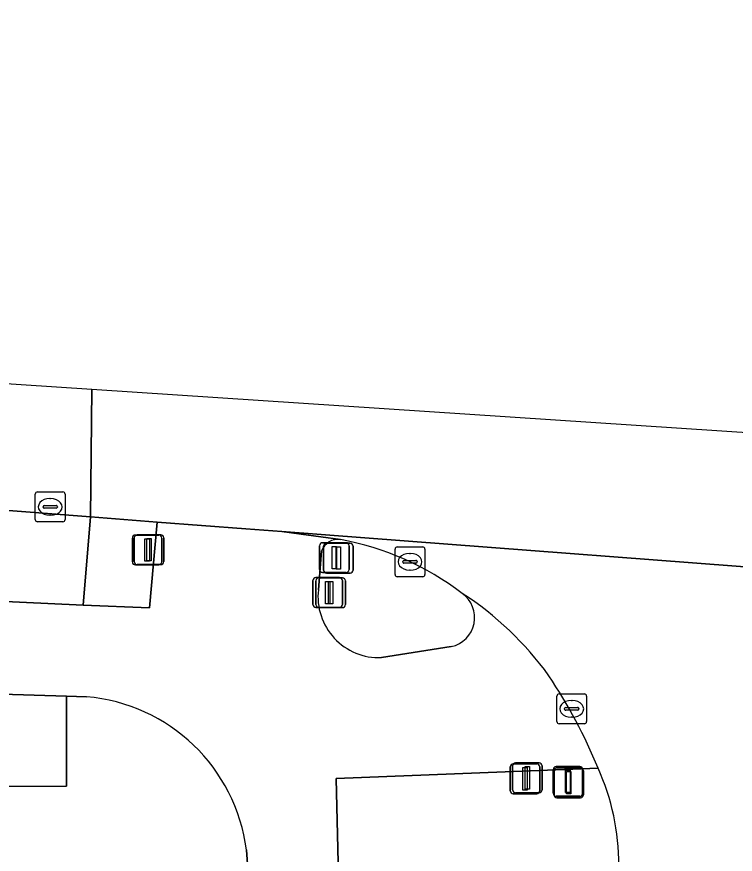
# Model space of a CAD drawing. Extents: x 161354 to 162026, y 386504 to 387460.
# Drawn here: x 161967.37 to 161991.47, y 387416.59 to 387444.67 of the extents above; entities that cross this region are included whole.
import ezdxf

# ---------------------------------------------------------------- set-up
doc = ezdxf.new("R2010")
doc.units = 0
for name, color, linetype in [('IMGEO_Berm_groen', 7, 'Continuous'), ('IMGEO_Drukknoppaal', 7, 'Continuous'), ('IMGEO_Fietspad_open', 7, 'Continuous'), ('IMGEO_Kolk', 7, 'Continuous'), ('IMGEO_Lichtmast', 7, 'Continuous'), ('IMGEO_Rijbaan_lokaal_gesloten', 7, 'Continuous'), ('IMGEO_Rijbaan_regionaal_gesloten', 7, 'Continuous'), ('IMGEO_Verkeerseiland_gesloten', 7, 'Continuous'), ('IMGEO_Verkeersregelinstallatiepaal', 7, 'Continuous'), ('IMGEO_Voetpad_open', 7, 'Continuous')]:
    doc.layers.add(name, color=color, linetype=linetype)

msp = doc.modelspace()

# ---------------------------------------------------------------- linework, layer by layer
at = {"layer": 'IMGEO_Berm_groen'}
msp.add_lwpolyline([(161780.263, 387438.388), (161783.221, 387438.164), (161946.34, 387425.846), (161965.314, 387425.138), (161969.595, 387424.942), (161969.845, 387427.907), (161953.046, 387429.2), (161784.439, 387441.983)], dxfattribs=at)
msp.add_lwpolyline([(161969.037, 387421.888), (161965.774, 387421.984), (161965.718, 387418.858), (161969.034, 387418.875)], close=True, dxfattribs=at)
at = {"layer": 'IMGEO_Drukknoppaal'}
for p, q in [((161977.304, 387424.963), (161977.304, 387425.763)), ((161977.304, 387425.763), (161977.304, 387424.963)), ((161977.404, 387425.863), (161978.194, 387425.863)), ((161978.194, 387425.863), (161977.404, 387425.863)), ((161977.405, 387424.958), (161977.405, 387425.758)), ((161977.405, 387425.758), (161977.405, 387424.958)), ((161977.505, 387425.858), (161978.295, 387425.858)), ((161978.295, 387425.858), (161977.505, 387425.858)), ((161978.294, 387425.763), (161978.294, 387424.963)), ((161978.294, 387424.963), (161978.294, 387425.763)), ((161978.395, 387425.758), (161978.395, 387424.958)), ((161978.395, 387424.958), (161978.395, 387425.758)), ((161978.194, 387424.863), (161977.404, 387424.863)), ((161977.404, 387424.863), (161978.194, 387424.863)), ((161978.295, 387424.858), (161977.505, 387424.858)), ((161977.505, 387424.858), (161978.295, 387424.858)), ((161984.023, 387419.616), (161984.813, 387419.616)), ((161984.813, 387419.616), (161984.023, 387419.616)), ((161983.923, 387418.716), (161983.923, 387419.516)), ((161983.923, 387419.516), (161983.923, 387418.716)), ((161984.913, 387419.516), (161984.913, 387418.716)), ((161984.913, 387418.716), (161984.913, 387419.516)), ((161984.813, 387418.616), (161984.023, 387418.616)), ((161984.023, 387418.616), (161984.813, 387418.616))]:
    msp.add_line(p, q, dxfattribs=at)
for points in [[(161977.724, 387425.738), (161977.874, 387425.738), (161977.874, 387424.988), (161977.724, 387424.988), (161977.724, 387425.738)], [(161977.825, 387425.733), (161977.975, 387425.733), (161977.975, 387424.983), (161977.825, 387424.983), (161977.825, 387425.733)], [(161984.343, 387419.491), (161984.493, 387419.491), (161984.493, 387418.741), (161984.343, 387418.741), (161984.343, 387419.491)]]:
    msp.add_lwpolyline(points, dxfattribs=at)
for centre, start, end in [((161977.404, 387425.763), 90, 180), ((161977.404, 387425.763), 90, 180), ((161977.505, 387425.758), 90, 180), ((161977.505, 387425.758), 90, 180), ((161978.194, 387425.763), 0, 90), ((161978.194, 387425.763), 360, 90), ((161978.295, 387425.758), 0, 90), ((161978.295, 387425.758), 360, 90), ((161977.404, 387424.963), 180, 270), ((161977.404, 387424.963), 180, 270), ((161977.505, 387424.958), 180, 270), ((161977.505, 387424.958), 180, 270), ((161978.194, 387424.963), 270, 0), ((161978.194, 387424.963), 270, 0), ((161978.295, 387424.958), 270, 0), ((161978.295, 387424.958), 270, 0), ((161984.023, 387419.516), 90, 180), ((161984.023, 387419.516), 90, 180), ((161984.813, 387419.516), 0, 90), ((161984.813, 387419.516), 360, 90), ((161984.023, 387418.716), 180, 270), ((161984.023, 387418.716), 180, 270), ((161984.813, 387418.716), 270, 0), ((161984.813, 387418.716), 270, 0)]:
    msp.add_arc(centre, 0.1, start, end, dxfattribs=at)
at = {"layer": 'IMGEO_Fietspad_open'}
for points in [[(161783.221, 387438.164), (161780.263, 387438.388), (161779.649, 387435.327), (161934.858, 387423.31), (161951.49, 387422.394), (161963.225, 387422.05), (161965.774, 387421.984), (161969.037, 387421.888), (161969.705, 387421.868)], [(161978.225, 387427.143), (161976.906, 387427.322), (161976.257, 387427.41), (161975.055, 387427.5), (161972.075, 387427.724), (161971.819, 387424.854), (161969.595, 387424.942), (161965.314, 387425.138), (161946.34, 387425.846), (161783.221, 387438.164)], [(161977.486, 387425.46), (161977.597, 387426.759)], [(161981.947, 387423.551), (161979.602, 387423.182)], [(161975.075, 387416.73), (161975.147, 387415.783), (161978.165, 387415.824), (161978.086, 387419.128), (161986.87, 387419.472)]]:
    msp.add_lwpolyline(points, dxfattribs=at)
for centre, radius, start, end in [((161978.153, 387426.555), 0.592, 82.9974, 159.8912), ((161979.521, 387425.228), 2.048, 173.5055, 272.2716), ((161981.735, 387424.524), 0.996, 282.27, 54.4809), ((161976.346, 387416.145), 10.958, 35.935, 56.9985), ((161970.457, 387412.728), 17.745, 22.3366, 33.7087), ((161969.21, 387415.975), 5.913, 7.3315, 85.1981)]:
    msp.add_arc(centre, radius, start, end, dxfattribs=at)
at = {"layer": 'IMGEO_Kolk'}
for p, q in [((161967.99, 387427.811), (161967.99, 387428.663)), ((161968.065, 387428.737), (161968.917, 387428.737)), ((161968.478, 387428.517), (161968.503, 387428.517)), ((161968.991, 387428.663), (161968.991, 387427.811)), ((161968.249, 387428.231), (161968.249, 387428.243)), ((161968.292, 387428.28), (161968.69, 387428.28)), ((161968.733, 387428.243), (161968.733, 387428.231)), ((161968.687, 387428.194), (161968.289, 387428.194)), ((161968.501, 387427.957), (161968.476, 387427.957)), ((161968.917, 387427.737), (161968.065, 387427.737)), ((161980.135, 387426.895), (161980.987, 387426.895)), ((161980.06, 387425.969), (161980.06, 387426.821)), ((161980.548, 387426.675), (161980.573, 387426.675)), ((161981.061, 387426.821), (161981.061, 387425.969)), ((161980.319, 387426.389), (161980.319, 387426.401)), ((161980.757, 387426.352), (161980.359, 387426.352)), ((161980.362, 387426.438), (161980.76, 387426.438)), ((161980.803, 387426.401), (161980.803, 387426.389)), ((161980.571, 387426.115), (161980.546, 387426.115)), ((161980.987, 387425.895), (161980.135, 387425.895)), ((161985.486, 387421.038), (161985.486, 387421.89)), ((161985.561, 387421.964), (161986.413, 387421.964)), ((161986.487, 387421.89), (161986.487, 387421.038)), ((161985.788, 387421.507), (161986.186, 387421.507)), ((161985.974, 387421.744), (161985.999, 387421.744)), ((161985.745, 387421.458), (161985.745, 387421.47)), ((161986.183, 387421.421), (161985.785, 387421.421)), ((161986.229, 387421.47), (161986.229, 387421.458)), ((161986.413, 387420.964), (161985.561, 387420.964)), ((161985.997, 387421.184), (161985.972, 387421.184))]:
    msp.add_line(p, q, dxfattribs=at)
for points in [[(161967.99, 387427.811), (161967.99, 387428.663)], [(161968.065, 387428.737), (161968.917, 387428.737)], [(161968.991, 387428.663), (161968.991, 387427.811)], [(161968.917, 387427.737), (161968.065, 387427.737)], [(161980.135, 387426.895), (161980.987, 387426.895)], [(161980.06, 387425.969), (161980.06, 387426.821)], [(161981.061, 387426.821), (161981.061, 387425.969)], [(161980.987, 387425.895), (161980.135, 387425.895)], [(161985.486, 387421.038), (161985.486, 387421.89)], [(161985.561, 387421.964), (161986.413, 387421.964)], [(161986.487, 387421.89), (161986.487, 387421.038)], [(161986.413, 387420.964), (161985.561, 387420.964)]]:
    msp.add_lwpolyline(points, dxfattribs=at)
for centre, radius, start, end in [((161968.067, 387428.661), 0.0765, 91.552, 178.448), ((161968.067, 387428.661), 0.0765, 91.552, 178.448), ((161968.915, 387428.661), 0.0765, 1.552, 88.448), ((161968.915, 387428.661), 0.0765, 1.552, 88.448), ((161968.289, 387428.24), 0.0403, 85.8775, 175.7526), ((161968.286, 387428.23), 0.0366, 178.938, 274.7102), ((161968.69, 387428.237), 0.043, 264.8664, 352.4533), ((161968.694, 387428.242), 0.0386, 1.7309, 96.639), ((161968.067, 387427.813), 0.0765, 181.552, 268.448), ((161968.067, 387427.813), 0.0765, 181.552, 268.448), ((161968.915, 387427.813), 0.0765, 271.552, 358.448), ((161968.915, 387427.813), 0.0765, 271.552, 358.448), ((161980.137, 387426.819), 0.0765, 91.552, 178.448), ((161980.137, 387426.819), 0.0765, 91.552, 178.448), ((161980.985, 387426.819), 0.0765, 1.552, 88.448), ((161980.985, 387426.819), 0.0765, 1.552, 88.448), ((161980.359, 387426.398), 0.0403, 85.8775, 175.7526), ((161980.356, 387426.388), 0.0366, 178.938, 274.7102), ((161980.76, 387426.395), 0.043, 264.8664, 352.4533), ((161980.764, 387426.4), 0.0386, 1.7309, 96.639), ((161980.137, 387425.971), 0.0765, 181.552, 268.448), ((161980.137, 387425.971), 0.0765, 181.552, 268.448), ((161980.985, 387425.971), 0.0765, 271.552, 358.448), ((161980.985, 387425.971), 0.0765, 271.552, 358.448), ((161985.563, 387421.888), 0.0765, 91.552, 178.448), ((161985.563, 387421.888), 0.0765, 91.552, 178.448), ((161986.411, 387421.888), 0.0765, 1.552, 88.448), ((161986.411, 387421.888), 0.0765, 1.552, 88.448), ((161985.785, 387421.467), 0.0403, 85.8775, 175.7526), ((161986.19, 387421.469), 0.0386, 1.7309, 96.639), ((161985.782, 387421.457), 0.0366, 178.938, 274.7102), ((161986.186, 387421.464), 0.043, 264.8664, 352.4533), ((161985.563, 387421.04), 0.0765, 181.552, 268.448), ((161985.563, 387421.04), 0.0765, 181.552, 268.448), ((161986.411, 387421.04), 0.0765, 271.552, 358.448), ((161986.411, 387421.04), 0.0765, 271.552, 358.448)]:
    msp.add_arc(centre, radius, start, end, dxfattribs=at)
for centre, major_axis, ratio, start_param, end_param in [((161968.477, 387428.237), (-0.387, 0.002), 0.722429, 4.712389, 7.853982), ((161968.502, 387428.237), (-0.39, 0.002), 0.717154, 1.570796, 4.712389), ((161980.547, 387426.395), (-0.387, 0.002), 0.722429, 4.712389, 7.853982), ((161980.572, 387426.395), (-0.39, 0.002), 0.717154, 1.570796, 4.712389), ((161985.973, 387421.464), (-0.387, 0.002), 0.722429, 4.712389, 7.853982), ((161985.998, 387421.464), (-0.39, 0.002), 0.717154, 1.570796, 4.712389)]:
    msp.add_ellipse(centre, major_axis=major_axis, ratio=ratio, start_param=start_param, end_param=end_param, dxfattribs=at)
at = {"layer": 'IMGEO_Lichtmast'}
for p, q in [((161971.246, 387426.391), (161971.246, 387427.191)), ((161971.246, 387427.191), (161971.246, 387426.391)), ((161971.346, 387427.291), (161972.136, 387427.291)), ((161972.136, 387427.291), (161971.346, 387427.291)), ((161972.236, 387427.191), (161972.236, 387426.391)), ((161972.236, 387426.391), (161972.236, 387427.191)), ((161972.136, 387426.291), (161971.346, 387426.291)), ((161971.346, 387426.291), (161972.136, 387426.291))]:
    msp.add_line(p, q, dxfattribs=at)
msp.add_lwpolyline([(161971.666, 387427.166), (161971.816, 387427.166), (161971.816, 387426.416), (161971.666, 387426.416), (161971.666, 387427.166)], dxfattribs=at)
for centre, start, end in [((161971.346, 387427.191), 90, 180), ((161971.346, 387427.191), 90, 180), ((161972.136, 387427.191), 0, 90), ((161972.136, 387427.191), 360, 90), ((161971.346, 387426.391), 180, 270), ((161971.346, 387426.391), 180, 270), ((161972.136, 387426.391), 270, 0), ((161972.136, 387426.391), 270, 0)]:
    msp.add_arc(centre, 0.1, start, end, dxfattribs=at)
at = {"layer": 'IMGEO_Rijbaan_lokaal_gesloten'}
for points in [[(161969.89, 387432.173), (161846.102, 387440.347), (161780.561, 387444.674), (161780.446, 387442.295), (161784.439, 387441.983), (161953.046, 387429.2), (161969.845, 387427.907), (161969.89, 387432.173)], [(162002.181, 387430.041), (161969.89, 387432.173), (161969.845, 387427.907), (161972.075, 387427.724), (161975.055, 387427.5), (161976.257, 387427.41), (161997.073, 387425.828), (161997.568, 387425.777), (162001.77, 387425.502), (162002.1, 387429.142), (162002.181, 387430.041)]]:
    msp.add_lwpolyline(points, dxfattribs=at)
at = {"layer": 'IMGEO_Rijbaan_regionaal_gesloten'}
msp.add_lwpolyline([(161997.568, 387425.777), (161997.073, 387425.828), (161976.257, 387427.41), (161976.906, 387427.322), (161978.225, 387427.143)], dxfattribs=at)
for centre, radius, start, end in [((161976.476, 387417.66), 9.642, 52.7417, 79.5519), ((161976.346, 387416.145), 10.958, 35.935, 56.9985), ((161970.457, 387412.728), 17.745, 22.3366, 33.7087), ((161979.841, 387416.269), 7.724, 359.5735, 24.4959)]:
    msp.add_arc(centre, radius, start, end, dxfattribs=at)
at = {"layer": 'IMGEO_Verkeerseiland_gesloten'}
for points in [[(161977.597, 387426.759), (161977.486, 387425.46)], [(161979.602, 387423.182), (161981.947, 387423.551)]]:
    msp.add_lwpolyline(points, dxfattribs=at)
for centre, radius, start, end in [((161978.153, 387426.555), 0.592, 82.9974, 159.8912), ((161976.476, 387417.66), 9.642, 52.7417, 79.5519), ((161979.521, 387425.228), 2.048, 173.5055, 272.2716), ((161981.735, 387424.524), 0.996, 282.27, 54.4809)]:
    msp.add_arc(centre, radius, start, end, dxfattribs=at)
at = {"layer": 'IMGEO_Verkeersregelinstallatiepaal'}
for p, q in [((161971.31, 387426.401), (161971.31, 387427.201)), ((161971.31, 387427.201), (161971.31, 387426.401)), ((161971.41, 387427.301), (161972.2, 387427.301)), ((161972.2, 387427.301), (161971.41, 387427.301)), ((161972.3, 387427.201), (161972.3, 387426.401)), ((161972.3, 387426.401), (161972.3, 387427.201)), ((161977.53, 387426.135), (161977.53, 387426.935)), ((161977.53, 387426.935), (161977.53, 387426.135)), ((161977.63, 387427.035), (161978.42, 387427.035)), ((161978.42, 387427.035), (161977.63, 387427.035)), ((161977.659, 387426.118), (161977.659, 387426.918)), ((161977.659, 387426.918), (161977.659, 387426.118)), ((161977.759, 387427.018), (161978.549, 387427.018)), ((161978.549, 387427.018), (161977.759, 387427.018)), ((161978.52, 387426.935), (161978.52, 387426.135)), ((161978.52, 387426.135), (161978.52, 387426.935)), ((161978.649, 387426.918), (161978.649, 387426.118)), ((161978.649, 387426.118), (161978.649, 387426.918)), ((161972.2, 387426.301), (161971.41, 387426.301)), ((161971.41, 387426.301), (161972.2, 387426.301)), ((161978.42, 387426.035), (161977.63, 387426.035)), ((161977.63, 387426.035), (161978.42, 387426.035)), ((161978.549, 387426.018), (161977.759, 387426.018)), ((161977.759, 387426.018), (161978.549, 387426.018)), ((161984.004, 387418.75), (161984.004, 387419.55)), ((161984.004, 387419.55), (161984.004, 387418.75)), ((161984.104, 387419.65), (161984.894, 387419.65)), ((161984.894, 387419.65), (161984.104, 387419.65)), ((161984.994, 387419.55), (161984.994, 387418.75)), ((161984.994, 387418.75), (161984.994, 387419.55)), ((161985.463, 387419.53), (161986.253, 387419.53)), ((161986.253, 387419.53), (161985.463, 387419.53)), ((161985.363, 387418.63), (161985.363, 387419.43)), ((161985.363, 387419.43), (161985.363, 387418.63)), ((161985.392, 387418.583), (161985.392, 387419.383)), ((161985.392, 387419.383), (161985.392, 387418.583)), ((161985.492, 387419.483), (161986.282, 387419.483)), ((161986.282, 387419.483), (161985.492, 387419.483)), ((161986.353, 387419.43), (161986.353, 387418.63)), ((161986.353, 387418.63), (161986.353, 387419.43)), ((161986.382, 387419.383), (161986.382, 387418.583)), ((161986.382, 387418.583), (161986.382, 387419.383)), ((161984.894, 387418.65), (161984.104, 387418.65)), ((161984.104, 387418.65), (161984.894, 387418.65)), ((161986.253, 387418.53), (161985.463, 387418.53)), ((161985.463, 387418.53), (161986.253, 387418.53)), ((161986.282, 387418.483), (161985.492, 387418.483)), ((161985.492, 387418.483), (161986.282, 387418.483))]:
    msp.add_line(p, q, dxfattribs=at)
for points in [[(161971.73, 387427.176), (161971.88, 387427.176), (161971.88, 387426.426), (161971.73, 387426.426), (161971.73, 387427.176)], [(161977.95, 387426.91), (161978.1, 387426.91), (161978.1, 387426.16), (161977.95, 387426.16), (161977.95, 387426.91)], [(161978.079, 387426.893), (161978.229, 387426.893), (161978.229, 387426.143), (161978.079, 387426.143), (161978.079, 387426.893)], [(161984.424, 387419.525), (161984.574, 387419.525), (161984.574, 387418.775), (161984.424, 387418.775), (161984.424, 387419.525)], [(161985.783, 387419.405), (161985.933, 387419.405), (161985.933, 387418.655), (161985.783, 387418.655), (161985.783, 387419.405)], [(161985.812, 387419.358), (161985.962, 387419.358), (161985.962, 387418.608), (161985.812, 387418.608), (161985.812, 387419.358)]]:
    msp.add_lwpolyline(points, dxfattribs=at)
for centre, start, end in [((161971.41, 387427.201), 90, 180), ((161971.41, 387427.201), 90, 180), ((161972.2, 387427.201), 0, 90), ((161972.2, 387427.201), 360, 90), ((161977.63, 387426.935), 90, 180), ((161977.63, 387426.935), 90, 180), ((161977.759, 387426.918), 90, 180), ((161977.759, 387426.918), 90, 180), ((161978.42, 387426.935), 0, 90), ((161978.42, 387426.935), 360, 90), ((161978.549, 387426.918), 0, 90), ((161978.549, 387426.918), 360, 90), ((161971.41, 387426.401), 180, 270), ((161971.41, 387426.401), 180, 270), ((161972.2, 387426.401), 270, 0), ((161972.2, 387426.401), 270, 0), ((161977.63, 387426.135), 180, 270), ((161977.63, 387426.135), 180, 270), ((161977.759, 387426.118), 180, 270), ((161977.759, 387426.118), 180, 270), ((161978.42, 387426.135), 270, 0), ((161978.42, 387426.135), 270, 0), ((161978.549, 387426.118), 270, 0), ((161978.549, 387426.118), 270, 0), ((161984.104, 387419.55), 90, 180), ((161984.104, 387419.55), 90, 180), ((161984.894, 387419.55), 0, 90), ((161984.894, 387419.55), 360, 90), ((161985.463, 387419.43), 90, 180), ((161985.463, 387419.43), 90, 180), ((161986.253, 387419.43), 0, 90), ((161986.253, 387419.43), 360, 90), ((161985.492, 387419.383), 90, 180), ((161985.492, 387419.383), 90, 180), ((161986.282, 387419.383), 0, 90), ((161986.282, 387419.383), 360, 90), ((161984.104, 387418.75), 180, 270), ((161984.104, 387418.75), 180, 270), ((161984.894, 387418.75), 270, 0), ((161984.894, 387418.75), 270, 0), ((161985.463, 387418.63), 180, 270), ((161985.463, 387418.63), 180, 270), ((161985.492, 387418.583), 180, 270), ((161985.492, 387418.583), 180, 270), ((161986.253, 387418.63), 270, 0), ((161986.253, 387418.63), 270, 0), ((161986.282, 387418.583), 270, 0), ((161986.282, 387418.583), 270, 0)]:
    msp.add_arc(centre, 0.1, start, end, dxfattribs=at)
at = {"layer": 'IMGEO_Voetpad_open'}
for points in [[(161772.835, 387432.334), (161771.441, 387430.1), (161773.937, 387429.876), (161776.411, 387429.654), (161918.592, 387418.778), (161918.69, 387419.039), (161919.451, 387418.791), (161926.052, 387417.985), (161946.192, 387416.643), (161966.744, 387415.842), (161969.841, 387415.72), (161975.147, 387415.783), (161975.075, 387416.73)], [(161969.705, 387421.868), (161969.037, 387421.888), (161969.034, 387418.875), (161965.718, 387418.858), (161963.221, 387419.005), (161956.797, 387419.197), (161934.841, 387420.582), (161779.524, 387432.349)], [(161986.87, 387419.472), (161978.086, 387419.128), (161978.165, 387415.824), (161987.565, 387416.212)]]:
    msp.add_lwpolyline(points, dxfattribs=at)
msp.add_lwpolyline([(161972.075, 387427.724), (161969.845, 387427.907), (161969.595, 387424.942), (161971.819, 387424.854)], close=True, dxfattribs=at)
for centre, radius, start, end in [((161969.21, 387415.975), 5.913, 7.3315, 85.1981), ((161979.841, 387416.269), 7.724, 359.5735, 24.4959)]:
    msp.add_arc(centre, radius, start, end, dxfattribs=at)

doc.saveas('drawing.dxf')
